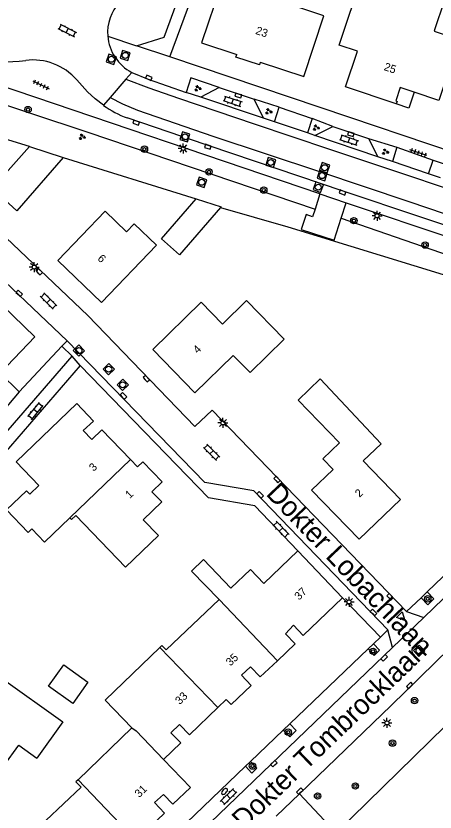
# Model space of a CAD drawing. Extents: x 137999 to 141000, y 397500 to 400501.
# Drawn here: x 138658.6 to 138710.9, y 399938.7 to 400038.2 of the extents above; entities that cross this region are included whole.
import ezdxf

# ---------------------------------------------------------------- set-up
doc = ezdxf.new("R2010")
doc.units = 0
for name, color, linetype in [('gg-afsc-erfafscheiding', 7, 'Continuous'), ('gg-afsc-hekwerk', 7, 'Continuous'), ('gg-anno-huisnummerreeks BGT', 7, 'Continuous'), ('gg-anno-openbare ruimte label', 7, 'Continuous'), ('gg-bbg-bijgebouw', 7, 'Continuous'), ('gg-bbg-gedigitaliseerde bebouwing', 7, 'Continuous'), ('gg-bbg-gedigitaliseerde bijgebouw', 7, 'Continuous'), ('gg-bbg-hoofdgebouw', 7, 'Continuous'), ('gg-bbg-onder overbouw', 7, 'Continuous'), ('gg-bbg-pand overbouw', 7, 'Continuous'), ('gg-bbg-tussenscheiding', 7, 'Continuous'), ('gg-knt-verharding', 7, 'Continuous'), ('gg-knt-verharding nz', 7, 'Continuous'), ('gt-grn-groengrens', 7, 'Continuous'), ('gt-grn-weggrens', 7, 'Continuous'), ('gt-symb-boom', 7, 'Continuous'), ('gt-symb-brandkraan', 7, 'Continuous'), ('gt-symb-groenvak', 7, 'Continuous'), ('gt-symb-klinker verharding', 7, 'Continuous'), ('gt-symb-kolk', 7, 'Continuous'), ('gt-symb-lichtmast', 7, 'Continuous'), ('gt-symb-rioolschacht', 7, 'Continuous'), ('gt-symb-tegel verharding', 7, 'Continuous'), ('gt-symb-waterafsluiter', 7, 'Continuous')]:
    doc.layers.add(name, color=color, linetype=linetype)

# ---------------------------------------------------------------- blocks, each defined once
blk = doc.blocks.new('gt0-BR')
at = {"layer": 'gt-symb-brandkraan'}
for centre, radius, start, end in [((-0.244, 0), 0.206, 107.56694, 252.43307), ((0.599, -2.664), 3, 106.89205, 107.56694), ((0, -0.691), 0.938, 73.10799, 106.89205), ((-0.599, -2.664), 3, 72.43309, 73.10799), ((0.244, 0), 0.206, 287.56695, 72.43309), ((0.599, 2.664), 3, 252.43307, 253.10797), ((0, 0.691), 0.938, 253.10797, 286.89206), ((-0.599, 2.664), 3, 286.89206, 287.56695)]:
    blk.add_arc(centre, radius, start, end, dxfattribs=at)
blk = doc.blocks.new('gt0-KL1')
at = {"layer": 'gt-symb-klinker verharding'}
for p, q in [((-1.15, 0.3), (1.15, 0.3)), ((-1, -0.3), (-1, 0.3)), ((-0.5, 0.3), (-0.5, 0.45)), ((0, -0.3), (0, 0.3)), ((0.5, 0.3), (0.5, 0.45)), ((1, -0.3), (1, 0.3)), ((-1.15, -0.3), (1.15, -0.3)), ((-0.5, -0.45), (-0.5, -0.3)), ((0.5, -0.45), (0.5, -0.3))]:
    blk.add_line(p, q, dxfattribs=at)
blk = doc.blocks.new('gt0-BOOM')
at = {"layer": 'gt-symb-boom'}
for radius in [0.4, 0.2]:
    blk.add_circle((0, 0), radius, dxfattribs=at)
blk = doc.blocks.new('gt0-KOLK')
at = {"layer": 'gt-symb-kolk'}
blk.add_lwpolyline([(0, 0), (0.375, 0), (0.375, 0.4), (-0.375, 0.4), (-0.375, 0), (0, 0)], dxfattribs=at)
blk = doc.blocks.new('gt0-GRVAK')
at = {"layer": 'gt-symb-groenvak'}
for p, q in [((-0.11, 0.189), (-0.228, 0.24)), ((-0.182, 0.153), (0.088, 0.153)), ((-0.091, 0.211), (-0.156, 0.322)), ((-0.047, 0.214), (-0.047, 0.393)), ((-0.004, 0.211), (0.061, 0.322)), ((0.015, 0.189), (0.133, 0.24)), ((0.262, -0.052), (0.197, 0.059)), ((0.305, -0.049), (0.305, 0.13)), ((0.349, -0.052), (0.414, 0.059)), ((-0.245, -0.228), (-0.363, -0.177)), ((-0.318, -0.264), (-0.047, -0.264)), ((-0.226, -0.206), (-0.291, -0.095)), ((-0.183, -0.203), (-0.183, -0.024)), ((-0.139, -0.206), (-0.074, -0.095)), ((-0.12, -0.228), (-0.002, -0.177)), ((0.243, -0.074), (0.125, -0.023)), ((0.17, -0.11), (0.441, -0.11)), ((0.368, -0.074), (0.486, -0.023))]:
    blk.add_line(p, q, dxfattribs=at)
blk = doc.blocks.new('gt0-TEG1')
at = {"layer": 'gt-symb-tegel verharding'}
for p, q in [((-1.125, 0), (1.125, 0)), ((-0.9, -0.25), (-0.9, 0.25)), ((-0.45, -0.25), (-0.45, 0.25)), ((0, -0.25), (0, 0.25)), ((0.45, -0.25), (0.45, 0.25)), ((0.9, -0.25), (0.9, 0.25))]:
    blk.add_line(p, q, dxfattribs=at)
blk = doc.blocks.new('gt0-RS')
at = {"layer": 'gt-symb-rioolschacht'}
blk.add_lwpolyline([(-0.5, -0.5), (0.5, -0.5), (0.5, 0.5), (-0.5, 0.5)], close=True, dxfattribs=at)
blk.add_circle((0, 0), 0.375, dxfattribs=at)
blk = doc.blocks.new('gt0-LMAST')
at = {"layer": 'gt-symb-lichtmast'}
for p, q in [((-0.182, 0.173), (-0.447, 0.438)), ((-0.005, 0.246), (-0.005, 0.621)), ((0.172, 0.173), (0.437, 0.438)), ((-0.255, -0.004), (-0.63, -0.004)), ((-0.182, -0.181), (-0.447, -0.446)), ((-0.005, -0.254), (-0.005, -0.629)), ((0.437, -0.446), (0.172, -0.181)), ((0.245, -0.004), (0.62, -0.004))]:
    blk.add_line(p, q, dxfattribs=at)
blk.add_circle((-0.005, -0.004), 0.25, dxfattribs=at)
blk = doc.blocks.new('gt0-WAFSL')
at = {"layer": 'gt-symb-waterafsluiter'}
for p, q in [((-0.5, -0.333), (0, 0.667)), ((0, 0.667), (0.5, -0.333)), ((0.5, -0.333), (-0.5, -0.333))]:
    blk.add_line(p, q, dxfattribs=at)

msp = doc.modelspace()

# ---------------------------------------------------------------- linework, layer by layer
at = {"layer": 'gg-afsc-erfafscheiding'}
for p, q in [((138664.49, 400020.47), (138681.1, 400015.32)), ((138684.146, 400014.237), (138692.543, 400011.827)), ((138664.36, 399996.9), (138659.03, 399991.221))]:
    msp.add_line(p, q, dxfattribs=at)
for points in [[(138660.31, 400021.83), (138634.156, 400029.895), (138645.63, 400000), (138650.55, 399987.29)], [(138698.57, 399936.157), (138719.938, 399957.106), (138726.15, 399955.106)]]:
    msp.add_lwpolyline(points, dxfattribs=at)
at = {"layer": 'gg-afsc-hekwerk'}
msp.add_line((138692.543, 400011.827), (138711.916, 400005.881), dxfattribs=at)
at = {"layer": 'gg-bbg-bijgebouw'}
for points in [[(138684.146, 400014.237), (138679.01, 400008.33), (138676.76, 400010.32), (138681.1, 400015.32)], [(138681.1, 400015.32), (138684.21, 400014.31), (138684.146, 400014.237)]]:
    msp.add_lwpolyline(points, dxfattribs=at)
at = {"layer": 'gg-bbg-gedigitaliseerde bebouwing'}
for p, q in [((138692.083, 399997.79), (138687.83, 399993.62)), ((138661.462, 399979.522), (138658.63, 399982.46)), ((138687.88, 399969.02), (138685.442, 399966.69)), ((138673.073, 399949.248), (138666.365, 399942.78))]:
    msp.add_line(p, q, dxfattribs=at)
for points in [[(138701.851, 400043.23), (138711.997, 400039.853), (138710.892, 400036.532)], [(138692.083, 399997.79), (138687.377, 400002.603), (138684.383, 399999.676)], [(138675.68, 399996.49), (138681.722, 400002.397), (138684.383, 399999.676)], [(138665.344, 399975.494), (138662.175, 399972.459), (138660.591, 399974.113), (138660.122, 399973.664), (138657.436, 399976.468), (138659.935, 399978.861), (138660.335, 399978.443), (138661.462, 399979.522)], [(138676.41, 399973.26), (138672.298, 399969.319), (138666.087, 399975.768), (138665.565, 399975.265), (138665.344, 399975.494)], [(138683.952, 399965.266), (138680.519, 399968.844), (138682.006, 399970.27), (138685.442, 399966.69)], [(138683.952, 399965.266), (138677.376, 399958.982), (138676.836, 399959.542), (138676.574, 399959.289)], [(138676.574, 399959.289), (138669.742, 399952.702), (138673.073, 399949.248)], [(138656.766, 399955.521), (138664.452, 399949.998), (138661.21, 399945.49)], [(138666.365, 399942.78), (138666.106, 399942.53), (138666.757, 399941.855), (138660.13, 399935.61)]]:
    msp.add_lwpolyline(points, dxfattribs=at)
at = {"layer": 'gg-bbg-gedigitaliseerde bijgebouw'}
msp.add_lwpolyline([(138665.704, 399952.308), (138662.691, 399954.473), (138664.589, 399957.114), (138667.603, 399954.948), (138665.704, 399952.308)], dxfattribs=at)
at = {"layer": 'gg-bbg-hoofdgebouw'}
for p, q in [((138660.31, 400021.83), (138664.49, 400020.47)), ((138669.28, 400002.38), (138663.84, 400007.6)), ((138656.614, 399993.539), (138659.03, 399991.221)), ((138659.03, 399991.221), (138657.03, 399988.85)), ((138693.78, 399971.35), (138699.37, 399965.5)), ((138680.38, 399941.8), (138677.023, 399945.301))]:
    msp.add_line(p, q, dxfattribs=at)
for points in [[(138689.093, 400032.375), (138694.525, 400030.572), (138697.04, 400038.154), (138684.33, 400042.402), (138684.215, 400042.06)], [(138701.211, 400033.749), (138698.95, 400034.513), (138701.851, 400043.23)], [(138684.215, 400042.06), (138681.78, 400034.802), (138686.193, 400033.337)], [(138710.892, 400036.532), (138710.797, 400036.247), (138713.935, 400035.198), (138711.38, 400027.599), (138708.287, 400028.633)], [(138706.061, 400027.174), (138699.732, 400029.291), (138701.211, 400033.749)], [(138689.093, 400032.375), (138688.985, 400032.049), (138686.071, 400033.017), (138686.193, 400033.337)], [(138664.49, 400020.47), (138658.71, 400013.82), (138655.72, 400016.53), (138650.09, 400010.3), (138644.5, 400015.31), (138650.17, 400021.68), (138652.93, 400019.22), (138653.86, 400020.24), (138656.64, 400017.74), (138660.31, 400021.83)], [(138669.28, 400002.38), (138676.141, 400009.531), (138673.352, 400012.175), (138672.412, 400011.198), (138669.739, 400013.754), (138663.84, 400007.6)], [(138655.53, 400003.31), (138660.96, 399998.1), (138656.614, 399993.539)], [(138675.68, 399996.49), (138680.95, 399991.1), (138685.73, 399995.77), (138687.83, 399993.62)], [(138695.51, 399978.95), (138698.19, 399981.53), (138696.91, 399982.86), (138698.97, 399984.85), (138693.83, 399990.17), (138696.59, 399992.84), (138704.18, 399984.73), (138701.95, 399982.58), (138706.58, 399977.77), (138701.44, 399972.82), (138695.51, 399978.95)], [(138658.63, 399982.46), (138666.194, 399989.742), (138668.294, 399987.558), (138667.023, 399986.375), (138668.07, 399985.25), (138669.34, 399986.47), (138672.921, 399982.751)], [(138672.921, 399982.751), (138673.77, 399981.87), (138674.43, 399982.48), (138676.85, 399979.96), (138675.58, 399978.74), (138676.8, 399977.46), (138674.5, 399975.25), (138676.41, 399973.26)], [(138693.78, 399971.35), (138689.53, 399967.3), (138687.88, 399969.02)], [(138699.37, 399965.5), (138694.47, 399960.8), (138693.24, 399962.07), (138692.23, 399961.016), (138693.441, 399959.739), (138691.235, 399957.647)], [(138691.235, 399957.647), (138689.088, 399955.611), (138687.877, 399956.888), (138686.76, 399955.83), (138687.98, 399954.56), (138685.46, 399952.17), (138684.85, 399952.82), (138683.801, 399951.809)], [(138683.801, 399951.809), (138680.25, 399948.39), (138679.01, 399949.68)], [(138677.023, 399945.301), (138679.181, 399947.37), (138677.949, 399948.655), (138679.01, 399949.68)], [(138650.64, 399947.02), (138654.65, 399944.13), (138655.68, 399945.57), (138657.12, 399944.53), (138658.97, 399947.11), (138661.21, 399945.49)], [(138680.38, 399941.8), (138678.21, 399939.72), (138677.01, 399940.95), (138675.91, 399939.94), (138677.17, 399938.62), (138673.609, 399935.229)]]:
    msp.add_lwpolyline(points, dxfattribs=at)
at = {"layer": 'gg-bbg-onder overbouw'}
msp.add_lwpolyline([(138708.287, 400028.633), (138706.553, 400029.213), (138705.995, 400027.544), (138706.166, 400027.487), (138706.061, 400027.174)], dxfattribs=at)
at = {"layer": 'gg-bbg-pand overbouw'}
msp.add_lwpolyline([(138708.287, 400028.633), (138707.629, 400026.653), (138706.061, 400027.174)], dxfattribs=at)
at = {"layer": 'gg-bbg-tussenscheiding'}
for p, q in [((138672.921, 399982.751), (138665.344, 399975.494)), ((138691.235, 399957.647), (138683.952, 399965.266)), ((138676.574, 399959.289), (138683.801, 399951.809)), ((138666.365, 399942.78), (138673.609, 399935.229))]:
    msp.add_line(p, q, dxfattribs=at)
msp.add_lwpolyline([(138673.073, 399949.248), (138673.6, 399948.87), (138677.023, 399945.301)], dxfattribs=at)
at = {"layer": 'gg-knt-verharding'}
for p, q in [((138677.817, 400033.048), (138681.525, 400043.047)), ((138670.072, 400035.641), (138673.674, 400034.43)), ((138700.29, 400025.461), (138677.817, 400033.048)), ((138696.529, 400015.952), (138652.601, 400030.848)), ((138673.071, 400031.1), (138672.337, 400030.245)), ((138672.337, 400030.245), (138670.379, 400027.965)), ((138681.701, 400027.996), (138679.867, 400028.608)), ((138683.984, 400029.217), (138681.701, 400027.996)), ((138683.984, 400029.217), (138688.348, 400027.759)), ((138670.379, 400027.965), (138669.54, 400026.989)), ((138689.484, 400025.398), (138681.701, 400027.996)), ((138689.484, 400025.398), (138688.348, 400027.759)), ((138691.454, 400026.743), (138688.348, 400027.759)), ((138690.881, 400024.949), (138691.454, 400026.743)), ((138690.881, 400024.949), (138689.484, 400025.398)), ((138695.006, 400023.535), (138690.881, 400024.949)), ((138695.572, 400025.325), (138695.006, 400023.535)), ((138698.171, 400024.343), (138695.572, 400025.325)), ((138695.896, 400023.228), (138695.006, 400023.535)), ((138695.896, 400023.228), (138698.171, 400024.343)), ((138698.171, 400024.343), (138702.602, 400022.852)), ((138703.754, 400020.579), (138695.896, 400023.228)), ((138702.602, 400022.852), (138703.754, 400020.579)), ((138702.602, 400022.852), (138706.128, 400021.764)), ((138706.128, 400021.764), (138705.602, 400019.963)), ((138705.602, 400019.963), (138703.754, 400020.579)), ((138710.1, 400018.435), (138705.602, 400019.963)), ((138710.1, 400018.435), (138710.672, 400020.132)), ((138710.672, 400020.132), (138713.877, 400019.056)), ((138711.597, 400017.944), (138710.1, 400018.435)), ((138696.529, 400015.952), (138695.931, 400014.031)), ((138699.193, 400012.905), (138699.807, 400014.829)), ((138699.807, 400014.829), (138718.382, 400008.575)), ((138664.36, 399996.9), (138665, 399997.57)), ((138665.63, 399995.68), (138664.36, 399996.9)), ((138652.47, 399980.48), (138665.63, 399995.68)), ((138666.61, 399994.51), (138652.84, 399978.59)), ((138709.159, 399965.503), (138709.928, 399966.241)), ((138709.497, 399963.034), (138713.158, 399966.569)), ((138704.11, 399960.6), (138699.37, 399965.5)), ((138707.35, 399963.77), (138709.159, 399965.503)), ((138707.35, 399963.77), (138709.497, 399963.034)), ((138705.61, 399959.295), (138705.035, 399961.495)), ((138703.214, 399959.742), (138704.11, 399960.6)), ((138672.48, 399927.475), (138705.61, 399959.295)), ((138692.799, 399949.764), (138702.556, 399959.111)), ((138702.556, 399959.111), (138703.214, 399959.742)), ((138693.989, 399941.037), (138705.416, 399952.03)), ((138687.886, 399945.057), (138691.97, 399948.97)), ((138691.97, 399948.97), (138692.799, 399949.764)), ((138687.256, 399944.455), (138687.886, 399945.057)), ((138687.256, 399944.455), (138668.17, 399926.17)), ((138691.066, 399938.229), (138693.989, 399941.037)), ((138693.989, 399941.037), (138698.57, 399936.157))]:
    msp.add_line(p, q, dxfattribs=at)
for points in [[(138673.674, 400034.43), (138677.098, 400035.507), (138684.677, 400056.166)], [(138673.071, 400031.1), (138675.119, 400030.248), (138679.867, 400028.608)], [(138683.984, 400029.217), (138680.441, 400030.405), (138679.867, 400028.608)], [(138669.54, 400026.989), (138668.503, 400027.792), (138667.547, 400028.69), (138666.199, 400030.171)], [(138718.824, 400009.785), (138699.427, 400016.292), (138680.029, 400022.867), (138679.958, 400022.659), (138679.358, 400022.861), (138679.43, 400023.075), (138672.497, 400025.411)], [(138742.347, 400010.932), (138737.889, 400012.623), (138729.846, 400015.497), (138700.29, 400025.461)], [(138695.931, 400014.031), (138695.633, 400013.074), (138694.822, 400013.362), (138694.211, 400011.504), (138698.311, 400010.142), (138699.193, 400012.905)], [(138707.35, 399963.77), (138683.11, 399988.94), (138680.92, 399986.88), (138667.59, 400000.74), (138656.48, 400011.27), (138653.77, 400008.24), (138665, 399997.57)], [(138705.035, 399961.495), (138688.317, 399978.861), (138682.18, 399979.894), (138665, 399997.57)], [(138693.78, 399971.35), (138688.42, 399977), (138682.63, 399977.96), (138666.61, 399994.51)], [(138709.928, 399966.241), (138715.75, 399971.82), (138718.45, 399969.07), (138719.91, 399968.77)], [(138709.159, 399965.503), (138709.99, 399964.636), (138710.76, 399965.373), (138709.928, 399966.241)], [(138702.556, 399959.111), (138703.331, 399958.302), (138703.98, 399958.942), (138703.214, 399959.742)], [(138713.115, 399959.272), (138712.719, 399959.163), (138705.416, 399952.03)], [(138691.97, 399948.97), (138692.768, 399948.137), (138693.598, 399948.93), (138692.799, 399949.764)], [(138687.256, 399944.455), (138688.055, 399943.621), (138688.688, 399944.22), (138687.886, 399945.057)]]:
    msp.add_lwpolyline(points, dxfattribs=at)
for centre, radius, start, end in [((138675.678, 400036.08), 5.623, 137.85093, 184.47307), ((138675.673, 400036.079), 5.618, 184.47109, 242.41263), ((138656.238, 400061.376), 28.999, 264.4351, 277.12083), ((138660.728, 400025.389), 7.267, 41.15724, 97.07323), ((138677.491, 400038.329), 13.85, 234.9635, 248.86337)]:
    msp.add_arc(centre, radius, start, end, dxfattribs=at)
at = {"layer": 'gg-knt-verharding nz'}
for p, q in [((138691.454, 400026.743), (138695.572, 400025.325)), ((138706.128, 400021.764), (138710.672, 400020.132)), ((138696.529, 400015.952), (138699.807, 400014.829))]:
    msp.add_line(p, q, dxfattribs=at)
for points in [[(138672.337, 400030.245), (138675.209, 400029.165), (138678.902, 400027.881), (138688.347, 400024.679), (138697.731, 400021.524), (138707.205, 400018.367), (138716.635, 400015.201), (138726.122, 400011.974), (138735.507, 400008.628), (138740.741, 400006.658)], [(138670.379, 400027.965), (138671.914, 400027.162), (138673.799, 400026.375), (138683.164, 400023.155), (138696.507, 400018.709), (138707.648, 400014.974), (138719.049, 400011.101), (138730.325, 400007.219), (138739.66, 400003.768)]]:
    msp.add_lwpolyline(points, dxfattribs=at)
at = {"layer": 'gt-grn-groengrens'}
for points in [[(138632.292, 400035.332), (138667.589, 400023.639), (138695.931, 400014.031)], [(138699.193, 400012.905), (138741.887, 399998.134), (138778.304, 399983.556)]]:
    msp.add_lwpolyline(points, dxfattribs=at)
at = {"layer": 'gt-grn-weggrens'}
for p, q in [((138677.817, 400033.048), (138673.674, 400034.43)), ((138666.61, 399994.51), (138665.63, 399995.68)), ((138709.497, 399963.034), (138705.61, 399959.295)), ((138704.11, 399960.6), (138705.035, 399961.495))]:
    msp.add_line(p, q, dxfattribs=at)

# ---------------------------------------------------------------- block references
at = {"layer": 'gt-symb-boom'}
for p in [(138660.126, 400026.461), (138674.648, 400021.517), (138682.701, 400018.68), (138689.534, 400016.405), (138700.785, 400012.59), (138709.664, 400009.539), (138709.999, 399965.373), (138703.167, 399958.809), (138708.348, 399952.661), (138692.588, 399948.719), (138705.598, 399947.355), (138688.129, 399944.487), (138700.963, 399942), (138696.255, 399940.744)]:
    msp.add_blockref('gt0-BOOM', p, dxfattribs=at)
at = {"layer": 'gt-symb-brandkraan', "rotation": 43.78457174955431}
msp.add_blockref('gt0-BR', (138684.642, 399941.327), dxfattribs=at)
at = {"layer": 'gt-symb-groenvak'}
for p in [(138681.3, 400029.109), (138690.125, 400026.223), (138696.064, 400024.193), (138666.857, 400023.048), (138704.687, 400021.185)]:
    msp.add_blockref('gt0-GRVAK', p, dxfattribs=at)
at = {"layer": 'gt-symb-klinker verharding'}
for p, rotation in [((138665.021, 400036.336), -26.565051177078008), ((138685.649, 400027.497), -18.489326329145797), ((138700.172, 400022.65), -18.489326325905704), ((138662.678, 400002.551), 134.513767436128), ((138661.06, 399988.81), 49.98904227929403), ((138683.033, 399983.666), 134.51376743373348), ((138691.679, 399974.017), -45.972395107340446), ((138685.152, 399940.667), 44.02760489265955)]:
    msp.add_blockref('gt0-KL1', p, dxfattribs=dict(at, rotation=rotation))
at = {"layer": 'gt-symb-kolk'}
for p, rotation in [((138675.119, 400030.248), -22.589003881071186), ((138686.422, 400028.399), 162.6698913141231), ((138673.67, 400025.015), 161.40202220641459), ((138700.46, 400023.578), 161.51067367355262), ((138682.605, 400022), 161.27513193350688), ((138699.427, 400016.292), 159.26285188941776), ((138661.361, 400006.088), -43.54158233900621), ((138658.891, 400003.374), -43.541582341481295), ((138674.745, 399992.724), -46.13442163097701), ((138671.889, 399990.568), -46.13442163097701), ((138691.038, 399980.135), -46.13442163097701), ((138688.938, 399978.224), -46.13442163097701), ((138705.138, 399965.489), -46.13442163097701), ((138703.084, 399963.523), -46.13442163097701), ((138704.704, 399957.866), 43.86557836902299), ((138707.881, 399954.403), 43.86557836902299), ((138690.933, 399944.642), 43.86557836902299), ((138694.171, 399941.214), 43.86557836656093)]:
    msp.add_blockref('gt0-KOLK', p, dxfattribs=dict(at, rotation=rotation))
at = {"layer": 'gt-symb-lichtmast'}
for p in [(138679.495, 400021.606), (138703.671, 400013.199), (138660.898, 400006.804), (138684.446, 399987.33), (138700.183, 399964.991), (138704.909, 399949.877)]:
    msp.add_blockref('gt0-LMAST', p, dxfattribs=at)
at = {"layer": 'gt-symb-rioolschacht'}
for p, rotation in [((138670.518, 400032.735), -17.945563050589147), ((138672.26, 400033.222), -16.984732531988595), ((138679.705, 400023.048), -17.401887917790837), ((138690.405, 400019.846), -17.40188791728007), ((138697.135, 400019.204), -17.40188791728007), ((138696.821, 400018.209), -17.40188791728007), ((138681.79, 400017.375), -18.670583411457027), ((138696.33, 400016.77), -21.769501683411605), ((138666.471, 399996.359), -45.324159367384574), ((138670.185, 399994.046), -46.13442163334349), ((138671.938, 399992.093), -46.13442162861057), ((138708.906, 399958.885), 43.86557837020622)]:
    msp.add_blockref('gt0-RS', p, dxfattribs=dict(at, rotation=rotation))
at = {"layer": 'gt-symb-tegel verharding'}
for p, rotation in [((138661.745, 400029.551), -26.565051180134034), ((138708.813, 400021.08), 161.51067367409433)]:
    msp.add_blockref('gt0-TEG1', p, dxfattribs=dict(at, rotation=rotation))
at = {"layer": 'gt-symb-waterafsluiter', "rotation": -136.21542825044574}
msp.add_blockref('gt0-WAFSL', (138706.676, 399963.154), dxfattribs=at)

# ---------------------------------------------------------------- texts
at = {"layer": 'gg-anno-huisnummerreeks BGT'}
for s, rotation, p in [('23', 341.6, (138688.428, 400035.922)), ('25', 341.5, (138704.443, 400031.406)), ('6', 316.2, (138668.72, 400007.769)), ('4', 44.4, (138681.288, 399995.919)), ('3', 43.9, (138668.309, 399981.214)), ('1', 43.9, (138672.818, 399977.823)), ('2', 44, (138701.485, 399977.968)), ('37', 43.8, (138693.937, 399965.138)), ('35', 43.5, (138685.375, 399956.913)), ('33', 43.9, (138679.053, 399952.096)), ('31', 44.1, (138673.999, 399940.485))]:
    msp.add_text(s, height=1, rotation=rotation, dxfattribs=at).set_placement(p)
at = {"layer": 'gg-anno-openbare ruimte label'}
for s, rotation, p in [('Dokter Lobachlaan', 313.6, (138689.698, 399978.397)), ('Dokter Tombrocklaan', 43.9, (138687.033, 399936.401))]:
    msp.add_text(s, height=2.5, rotation=rotation, dxfattribs=at).set_placement(p)

doc.saveas('drawing.dxf')
